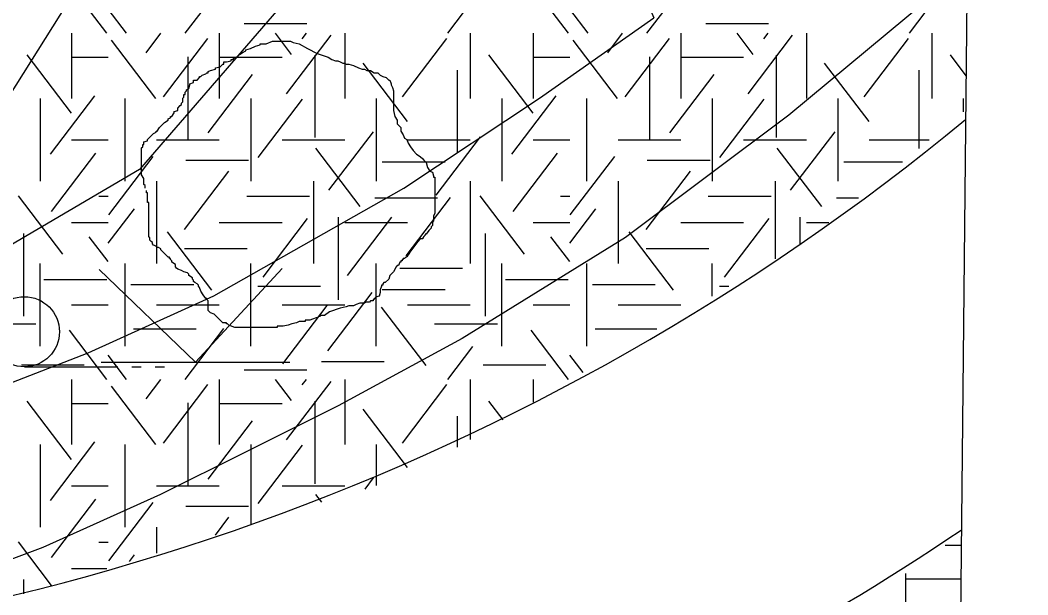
# Model space of a CAD drawing. Extents: x 419101 to 420177, y 4451541 to 4452254.
# Drawn here: x 420151.53 to 420173.1, y 4452098.35 to 4452110.65 of the extents above; entities that cross this region are included whole.
import ezdxf

# ---------------------------------------------------------------- set-up
doc = ezdxf.new("R2010")
doc.units = 0
for name, color, linetype in [('0_ÖNERİ_LEJAND', 7, 'Continuous'), ('3_HALİHAZIR', 7, 'Continuous'), ('Level 10', 7, 'Continuous'), ('Level 3', 7, 'Continuous'), ('Level 41', 7, 'Continuous'), ('Level 62', 7, 'Continuous')]:
    doc.layers.add(name, color=color, linetype=linetype)

msp = doc.modelspace()

# ---------------------------------------------------------------- linework, layer by layer
at = {"layer": '0_ÖNERİ_LEJAND'}
msp.add_lwpolyline([(419108.722, 4452245.778), (420173.096, 4452234.536), (420165.768, 4451540.511), (419101.295, 4451551.753)], close=True, dxfattribs=at)
at = {"layer": '3_HALİHAZIR'}
for p, q in [((420155.285, 4452103.329), (420153.225, 4452105.319)), ((420155.285, 4452103.329), (420157.135, 4452105.339)), ((420151.621, 4452103.233), (420153.621, 4452103.233)), ((420153.265, 4452103.329), (420157.305, 4452103.329)), ((420153.921, 4452103.233), (420154.121, 4452103.233)), ((420154.421, 4452103.233), (420154.621, 4452103.233))]:
    msp.add_line(p, q, dxfattribs=at)
for points in [[(420147.527, 4452101.489), (420147.316, 4452101.621), (420147.195, 4452101.763), (420146.972, 4452102.085), (420146.991, 4452102.188), (420153.765, 4452112.958), (420153.987, 4452113.075), (420154.708, 4452113.071), (420160.274, 4452112.563), (420163.412, 4452112.178), (420164.15, 4452112.003), (420164.49, 4452111.78), (420164.688, 4452111.578), (420164.838, 4452111.335), (420164.867, 4452111.244), (420165.089, 4452110.705)], [(420171.802, 4452111.929), (420170.929, 4452111.069), (420167.981, 4452108.618), (420164.488, 4452106)], [(420147.503, 4452101.48), (420149.969, 4452102.362), (420152.985, 4452103.53), (420155.673, 4452104.751), (420159.742, 4452107.058), (420162.648, 4452108.982), (420165.089, 4452110.705)], [(420164.488, 4452106), (420160.99, 4452103.84), (420158.336, 4452102.394), (420156.338, 4452101.401), (420154.535, 4452100.501), (420152.013, 4452099.366), (420149.879, 4452098.564), (420148.37, 4452098.124), (420147.124, 4452097.819), (420145.458, 4452097.479), (420143.16, 4452097.173), (420141.332, 4452096.943), (420138.406, 4452096.843), (420133.943, 4452097.056), (420125, 4452097.81), (420117.836, 4452098.27), (420108.94, 4452099.003), (420097.238, 4452100.03), (420086.036, 4452100.722), (420072.68, 4452101.567), (420063.155, 4452102.17)]]:
    msp.add_lwpolyline(points, dxfattribs=at)
msp.add_circle((420151.621, 4452103.983), 0.75, dxfattribs=at)
at = {"layer": 'Level 10'}
msp.add_lwpolyline([(420172.015, 4452132.085), (420166.354, 4452121.651), (420154.084, 4452107.454), (420148.992, 4452104.466), (420135.121, 4452100.775), (420128.273, 4452100.775), (420088.864, 4452103.747), (420090.277, 4452157.648), (420080.445, 4452158.44), (420077.635, 4452160.901), (420080.093, 4452171.272), (420094.784, 4452215.574)], dxfattribs=at)
at = {"layer": 'Level 3'}
for points in [[(420156.462, 4452110.046), (420156.566, 4452110.098), (420156.669, 4452110.124), (420156.669, 4452110.15), (420156.695, 4452110.15), (420156.721, 4452110.15), (420156.799, 4452110.15), (420156.929, 4452110.202), (420157.033, 4452110.202), (420157.11, 4452110.202), (420157.162, 4452110.202), (420157.24, 4452110.202), (420157.292, 4452110.202), (420157.318, 4452110.202), (420157.37, 4452110.176), (420157.5, 4452110.15), (420157.681, 4452110.046), (420157.889, 4452109.942), (420158.122, 4452109.864), (420158.2, 4452109.812), (420158.278, 4452109.786), (420158.33, 4452109.786), (420158.382, 4452109.76), (420158.433, 4452109.734), (420158.459, 4452109.734), (420158.511, 4452109.708), (420158.563, 4452109.708), (420158.667, 4452109.682), (420158.771, 4452109.63), (420158.848, 4452109.604), (420158.9, 4452109.604), (420158.952, 4452109.578), (420159.004, 4452109.578), (420159.03, 4452109.578), (420159.108, 4452109.527), (420159.186, 4452109.527), (420159.238, 4452109.475), (420159.289, 4452109.449), (420159.367, 4452109.423), (420159.419, 4452109.371), (420159.445, 4452109.371), (420159.471, 4452109.293), (420159.471, 4452109.267), (420159.497, 4452109.215), (420159.523, 4452109.137), (420159.523, 4452109.111), (420159.523, 4452109.033), (420159.523, 4452108.981), (420159.523, 4452108.903), (420159.523, 4452108.877), (420159.523, 4452108.799), (420159.523, 4452108.722), (420159.549, 4452108.592), (420159.601, 4452108.514), (420159.601, 4452108.436), (420159.679, 4452108.358), (420159.679, 4452108.28), (420159.73, 4452108.202), (420159.756, 4452108.124), (420159.808, 4452108.098), (420159.834, 4452108.02), (420159.886, 4452107.942), (420159.938, 4452107.865), (420160.016, 4452107.787), (420160.094, 4452107.735), (420160.145, 4452107.683), (420160.171, 4452107.657), (420160.223, 4452107.605), (420160.249, 4452107.501), (420160.301, 4452107.423), (420160.353, 4452107.397), (420160.379, 4452107.319), (420160.379, 4452107.293), (420160.405, 4452107.293), (420160.405, 4452107.267), (420160.405, 4452107.241), (420160.405, 4452107.189), (420160.405, 4452107.086), (420160.405, 4452107.034), (420160.405, 4452106.956), (420160.405, 4452106.878), (420160.405, 4452106.8), (420160.405, 4452106.722), (420160.405, 4452106.644), (420160.405, 4452106.592), (420160.405, 4452106.514), (420160.379, 4452106.462), (420160.379, 4452106.358), (420160.353, 4452106.332), (420160.353, 4452106.255), (420160.327, 4452106.229), (420160.327, 4452106.203), (420160.275, 4452106.151), (420160.223, 4452106.073), (420160.197, 4452106.073), (420160.197, 4452106.047), (420160.171, 4452106.021), (420160.145, 4452105.995), (420160.145, 4452105.969), (420160.12, 4452105.969), (420160.094, 4452105.969)], [(420154.205, 4452107.06), (420154.205, 4452107.086), (420154.205, 4452107.111), (420154.179, 4452107.137), (420154.179, 4452107.163), (420154.179, 4452107.189), (420154.179, 4452107.215), (420154.179, 4452107.241), (420154.179, 4452107.267), (420154.127, 4452107.345), (420154.127, 4452107.423), (420154.127, 4452107.449), (420154.127, 4452107.527), (420154.127, 4452107.605), (420154.127, 4452107.631), (420154.127, 4452107.657), (420154.127, 4452107.683), (420154.127, 4452107.709), (420154.127, 4452107.735), (420154.127, 4452107.761), (420154.127, 4452107.787), (420154.127, 4452107.813), (420154.127, 4452107.839), (420154.127, 4452107.917), (420154.153, 4452107.942), (420154.153, 4452107.968), (420154.153, 4452107.994), (420154.179, 4452107.994), (420154.179, 4452108.02), (420154.179, 4452108.046), (420154.257, 4452108.072), (420154.257, 4452108.098), (420154.335, 4452108.176), (420154.387, 4452108.228), (420154.438, 4452108.254), (420154.438, 4452108.28), (420154.464, 4452108.28), (420154.516, 4452108.358), (420154.568, 4452108.41), (420154.62, 4452108.462), (420154.698, 4452108.514), (420154.698, 4452108.54), (420154.75, 4452108.566), (420154.75, 4452108.592), (420154.776, 4452108.592), (420154.828, 4452108.67), (420154.828, 4452108.696), (420154.905, 4452108.722), (420154.905, 4452108.747), (420154.905, 4452108.773), (420154.957, 4452108.825), (420154.983, 4452108.851), (420154.983, 4452108.877), (420155.009, 4452108.903), (420155.009, 4452108.929), (420155.009, 4452108.955), (420155.009, 4452108.981), (420155.035, 4452109.007), (420155.035, 4452109.033), (420155.035, 4452109.059), (420155.061, 4452109.059), (420155.061, 4452109.085), (420155.061, 4452109.111), (420155.087, 4452109.137), (420155.087, 4452109.163), (420155.139, 4452109.189), (420155.165, 4452109.267), (420155.165, 4452109.293), (420155.243, 4452109.319), (420155.243, 4452109.345), (420155.243, 4452109.371), (420155.32, 4452109.371), (420155.372, 4452109.423), (420155.372, 4452109.449), (420155.398, 4452109.449), (420155.424, 4452109.475), (420155.502, 4452109.501), (420155.528, 4452109.527), (420155.554, 4452109.527), (420155.554, 4452109.553), (420155.606, 4452109.578), (420155.71, 4452109.604), (420155.71, 4452109.63), (420155.813, 4452109.656), (420155.865, 4452109.708), (420155.891, 4452109.708), (420155.891, 4452109.734), (420155.891, 4452109.76), (420155.943, 4452109.76), (420156.047, 4452109.786), (420156.047, 4452109.812), (420156.073, 4452109.812), (420156.099, 4452109.812), (420156.099, 4452109.838), (420156.151, 4452109.864), (420156.177, 4452109.864), (420156.228, 4452109.916), (420156.306, 4452109.968), (420156.358, 4452109.994), (420156.358, 4452110.02), (420156.462, 4452110.046)], [(420156.151, 4452104.073), (420156.125, 4452104.073), (420155.995, 4452104.125), (420155.969, 4452104.151), (420155.943, 4452104.151), (420155.943, 4452104.177), (420155.865, 4452104.177), (420155.813, 4452104.229), (420155.736, 4452104.307), (420155.684, 4452104.359), (420155.606, 4452104.385), (420155.58, 4452104.411), (420155.554, 4452104.437), (420155.554, 4452104.463), (420155.554, 4452104.541), (420155.554, 4452104.619), (420155.554, 4452104.644), (420155.528, 4452104.67), (420155.528, 4452104.696), (420155.502, 4452104.696), (420155.45, 4452104.774), (420155.398, 4452104.852), (420155.372, 4452104.93), (420155.346, 4452104.956), (420155.346, 4452104.982), (420155.32, 4452105.008), (420155.269, 4452105.034), (420155.243, 4452105.06), (420155.243, 4452105.086), (420155.217, 4452105.112), (420155.217, 4452105.138), (420155.139, 4452105.19), (420155.139, 4452105.216), (420155.113, 4452105.242), (420155.035, 4452105.268), (420154.983, 4452105.294), (420154.905, 4452105.32), (420154.879, 4452105.346), (420154.854, 4452105.372), (420154.854, 4452105.398), (420154.854, 4452105.424), (420154.776, 4452105.475), (420154.776, 4452105.501), (420154.75, 4452105.527), (420154.75, 4452105.553), (420154.724, 4452105.553), (420154.724, 4452105.579), (420154.698, 4452105.579), (420154.672, 4452105.605), (420154.646, 4452105.631), (420154.62, 4452105.657), (420154.594, 4452105.683), (420154.568, 4452105.709), (420154.542, 4452105.735), (420154.542, 4452105.761), (420154.49, 4452105.787), (420154.464, 4452105.787), (420154.438, 4452105.813), (420154.387, 4452105.839), (420154.361, 4452105.865), (420154.361, 4452105.891), (420154.335, 4452105.917), (420154.309, 4452105.943), (420154.309, 4452105.969), (420154.309, 4452105.995), (420154.283, 4452106.021), (420154.283, 4452106.047), (420154.283, 4452106.073), (420154.283, 4452106.151), (420154.283, 4452106.203), (420154.283, 4452106.229), (420154.283, 4452106.255), (420154.283, 4452106.28), (420154.283, 4452106.306), (420154.283, 4452106.332), (420154.283, 4452106.358), (420154.283, 4452106.384), (420154.283, 4452106.41), (420154.283, 4452106.436), (420154.283, 4452106.462), (420154.283, 4452106.488), (420154.283, 4452106.514), (420154.283, 4452106.54), (420154.283, 4452106.566), (420154.283, 4452106.592), (420154.283, 4452106.618), (420154.283, 4452106.696), (420154.283, 4452106.722), (420154.283, 4452106.748), (420154.257, 4452106.748), (420154.257, 4452106.774), (420154.257, 4452106.8), (420154.257, 4452106.826), (420154.257, 4452106.852), (420154.257, 4452106.878), (420154.257, 4452106.904), (420154.257, 4452106.93), (420154.257, 4452106.956), (420154.231, 4452106.956), (420154.231, 4452106.982), (420154.231, 4452107.008)], [(420160.094, 4452105.969), (420160.042, 4452105.917), (420159.886, 4452105.709), (420159.834, 4452105.631), (420159.808, 4452105.579), (420159.782, 4452105.579), (420159.756, 4452105.553), (420159.73, 4452105.553), (420159.73, 4452105.527), (420159.704, 4452105.527), (420159.704, 4452105.501), (420159.679, 4452105.501), (420159.679, 4452105.475), (420159.653, 4452105.475), (420159.627, 4452105.398), (420159.601, 4452105.398), (420159.575, 4452105.372), (420159.523, 4452105.268), (420159.445, 4452105.19), (420159.419, 4452105.112), (420159.341, 4452105.034), (420159.315, 4452105.034), (420159.289, 4452105.008), (420159.289, 4452104.982), (420159.263, 4452104.982), (420159.263, 4452104.956), (420159.238, 4452104.878), (420159.238, 4452104.826), (420159.212, 4452104.748), (420159.134, 4452104.722), (420159.134, 4452104.696), (420159.108, 4452104.696), (420159.108, 4452104.67), (420159.082, 4452104.67), (420159.082, 4452104.644), (420159.056, 4452104.644), (420159.03, 4452104.644), (420159.004, 4452104.619), (420158.978, 4452104.619), (420158.952, 4452104.619), (420158.926, 4452104.619), (420158.9, 4452104.593), (420158.874, 4452104.593), (420158.848, 4452104.593), (420158.822, 4452104.593), (420158.797, 4452104.593), (420158.719, 4452104.567), (420158.667, 4452104.541), (420158.589, 4452104.541), (420158.563, 4452104.541), (420158.511, 4452104.515), (420158.382, 4452104.489), (420158.148, 4452104.411), (420158.044, 4452104.333), (420157.966, 4452104.333), (420157.941, 4452104.307), (420157.915, 4452104.307), (420157.889, 4452104.281), (420157.863, 4452104.281), (420157.785, 4452104.255), (420157.733, 4452104.229), (420157.707, 4452104.229), (420157.681, 4452104.229), (420157.655, 4452104.229), (420157.629, 4452104.229), (420157.629, 4452104.203), (420157.603, 4452104.203), (420157.577, 4452104.203), (420157.5, 4452104.203), (420157.448, 4452104.177), (420157.344, 4452104.151), (420157.266, 4452104.125), (420157.162, 4452104.099), (420157.11, 4452104.099), (420157.084, 4452104.099), (420157.059, 4452104.099), (420157.033, 4452104.099), (420157.033, 4452104.073), (420157.007, 4452104.073), (420156.981, 4452104.073), (420156.955, 4452104.073), (420156.929, 4452104.073), (420156.903, 4452104.073), (420156.877, 4452104.073), (420156.851, 4452104.073), (420156.825, 4452104.073), (420156.799, 4452104.073), (420156.721, 4452104.073), (420156.669, 4452104.073), (420156.592, 4452104.073), (420156.54, 4452104.073), (420156.514, 4452104.073), (420156.488, 4452104.073), (420156.436, 4452104.073), (420156.358, 4452104.073), (420156.332, 4452104.073), (420156.28, 4452104.073), (420156.254, 4452104.073), (420156.202, 4452104.073), (420156.177, 4452104.073), (420156.151, 4452104.073)]]:
    msp.add_lwpolyline(points, dxfattribs=at)
at = {"layer": 'Level 41'}
for p, q in [((420153.387, 4452110.373), (420152.585, 4452111.429)), ((420155.063, 4452110.373), (420155.892, 4452111.464)), ((420163.266, 4452110.373), (420162.464, 4452111.429)), ((420164.942, 4452110.373), (420165.771, 4452111.464)), ((420160.683, 4452110.373), (420161.22, 4452111.079)), ((420170.562, 4452110.373), (420171.099, 4452111.079)), ((420153.81, 4452110.373), (420153.416, 4452110.891)), ((420163.689, 4452110.373), (420163.295, 4452110.891)), ((420156.325, 4452110.579), (420157.668, 4452110.579)), ((420166.204, 4452110.579), (420167.547, 4452110.579)), ((420152.628, 4452110.373), (420152.628, 4452108.975)), ((420152.628, 4452110.373), (420152.628, 4452108.975)), ((420154.226, 4452109.956), (420154.543, 4452110.373)), ((420155.792, 4452110.373), (420155.792, 4452108.975)), ((420157.341, 4452109.921), (420156.997, 4452110.373)), ((420157.567, 4452110.253), (420157.658, 4452110.373)), ((420158.478, 4452110.373), (420158.478, 4452108.975)), ((420161.164, 4452110.373), (420161.164, 4452108.975)), ((420162.507, 4452110.373), (420162.507, 4452108.975)), ((420162.507, 4452110.373), (420162.507, 4452108.975)), ((420164.105, 4452109.956), (420164.422, 4452110.373)), ((420165.671, 4452110.373), (420165.671, 4452108.975)), ((420167.22, 4452109.921), (420166.876, 4452110.373)), ((420167.446, 4452110.253), (420167.537, 4452110.373)), ((420168.357, 4452110.373), (420168.357, 4452108.975)), ((420171.043, 4452110.373), (420171.043, 4452108.975)), ((420154.437, 4452108.975), (420153.488, 4452110.225)), ((420154.597, 4452109.01), (420155.546, 4452110.26)), ((420157.234, 4452109.079), (420158.184, 4452110.329)), ((420159.711, 4452109.01), (420160.66, 4452110.26)), ((420164.316, 4452108.975), (420163.367, 4452110.225)), ((420164.476, 4452109.01), (420165.425, 4452110.26)), ((420167.113, 4452109.079), (420168.063, 4452110.329)), ((420169.59, 4452109.01), (420170.539, 4452110.26)), ((420152.629, 4452108.659), (420151.68, 4452109.908)), ((420152.628, 4452109.859), (420153.416, 4452109.859)), ((420155.117, 4452109.871), (420155.117, 4452108.104)), ((420155.792, 4452109.859), (420157.135, 4452109.859)), ((420157.834, 4452109.906), (420157.834, 4452108.139)), ((420159.818, 4452108.484), (420158.869, 4452109.733)), ((420162.508, 4452108.659), (420161.559, 4452109.908)), ((420162.507, 4452109.859), (420163.295, 4452109.859)), ((420164.996, 4452109.871), (420164.996, 4452108.104)), ((420165.671, 4452109.859), (420167.014, 4452109.859)), ((420167.713, 4452109.906), (420167.713, 4452108.139)), ((420169.697, 4452108.484), (420168.748, 4452109.733)), ((420171.776, 4452109.464), (420171.438, 4452109.908)), ((420155.557, 4452108.238), (420156.506, 4452109.488)), ((420160.882, 4452109.585), (420160.882, 4452107.818)), ((420165.436, 4452108.238), (420166.385, 4452109.488)), ((420170.761, 4452109.585), (420170.761, 4452107.908)), ((420151.957, 4452108.975), (420151.957, 4452107.208)), ((420151.957, 4452108.975), (420151.957, 4452107.208)), ((420152.177, 4452107.782), (420153.126, 4452109.032)), ((420153.778, 4452107.208), (420153.778, 4452108.975)), ((420156.464, 4452108.975), (420156.464, 4452107.208)), ((420156.623, 4452107.713), (420157.572, 4452108.963)), ((420159.15, 4452108.975), (420159.15, 4452107.208)), ((420161.836, 4452108.975), (420161.836, 4452107.208)), ((420161.836, 4452108.975), (420161.836, 4452107.208)), ((420162.056, 4452107.782), (420163.005, 4452109.032)), ((420163.657, 4452107.208), (420163.657, 4452108.975)), ((420166.343, 4452108.975), (420166.343, 4452107.208)), ((420166.502, 4452107.713), (420167.451, 4452108.963)), ((420169.029, 4452108.975), (420169.029, 4452107.208)), ((420171.715, 4452108.975), (420171.715, 4452108.693)), ((420171.715, 4452108.975), (420171.715, 4452108.693)), ((420158.14, 4452107.012), (420159.091, 4452108.261)), ((420168.019, 4452107.012), (420168.97, 4452108.261)), ((420152.628, 4452108.091), (420153.416, 4452108.091)), ((420154.449, 4452108.091), (420155.792, 4452108.091)), ((420157.135, 4452108.091), (420158.478, 4452108.091)), ((420159.821, 4452108.091), (420161.164, 4452108.091)), ((420160.431, 4452106.907), (420161.38, 4452108.157)), ((420162.507, 4452108.091), (420163.295, 4452108.091)), ((420164.328, 4452108.091), (420165.671, 4452108.091)), ((420167.014, 4452108.091), (420168.357, 4452108.091)), ((420169.7, 4452108.091), (420170.983, 4452108.091)), ((420152.203, 4452106.556), (420153.153, 4452107.805)), ((420158.806, 4452106.662), (420157.856, 4452107.911)), ((420162.082, 4452106.556), (420163.032, 4452107.805)), ((420168.685, 4452106.662), (420167.735, 4452107.911)), ((420153.426, 4452106.487), (420154.375, 4452107.736)), ((420155.073, 4452107.657), (420156.416, 4452107.657)), ((420159.281, 4452107.621), (420160.624, 4452107.621)), ((420163.305, 4452106.487), (420164.254, 4452107.736)), ((420164.952, 4452107.657), (420166.295, 4452107.657)), ((420169.16, 4452107.621), (420170.411, 4452107.621)), ((420155.051, 4452106.17), (420156, 4452107.42)), ((420164.93, 4452106.17), (420165.879, 4452107.42)), ((420154.449, 4452107.208), (420154.449, 4452105.441)), ((420157.807, 4452107.208), (420157.807, 4452105.441)), ((420161.164, 4452107.208), (420161.164, 4452105.441)), ((420164.328, 4452107.208), (420164.328, 4452105.441)), ((420167.686, 4452107.208), (420167.686, 4452105.543)), ((420152.442, 4452105.644), (420151.493, 4452106.893)), ((420162.321, 4452105.644), (420161.372, 4452106.893)), ((420153.212, 4452106.884), (420153.416, 4452106.884)), ((420156.379, 4452106.884), (420157.722, 4452106.884)), ((420159.121, 4452106.851), (420160.464, 4452106.851)), ((420159.791, 4452105.61), (420160.741, 4452106.86)), ((420163.091, 4452106.884), (420163.295, 4452106.884)), ((420166.258, 4452106.884), (420167.601, 4452106.884)), ((420169, 4452106.851), (420169.475, 4452106.851)), ((420153.416, 4452105.878), (420153.975, 4452106.614)), ((420163.295, 4452105.878), (420163.854, 4452106.614)), ((420152.628, 4452106.324), (420153.416, 4452106.324)), ((420155.792, 4452106.324), (420157.135, 4452106.324)), ((420156.728, 4452105.154), (420157.678, 4452106.404)), ((420158.339, 4452106.436), (420158.339, 4452104.668)), ((420158.478, 4452106.324), (420159.821, 4452106.324)), ((420158.539, 4452105.19), (420159.488, 4452106.439)), ((420162.507, 4452106.324), (420163.295, 4452106.324)), ((420165.671, 4452106.324), (420167.014, 4452106.324)), ((420166.607, 4452105.154), (420167.557, 4452106.404)), ((420168.218, 4452106.436), (420168.218, 4452105.859)), ((420168.357, 4452106.324), (420168.834, 4452106.324)), ((420151.603, 4452106.086), (420151.603, 4452104.318)), ((420155.636, 4452104.873), (420154.687, 4452106.123)), ((420161.482, 4452106.086), (420161.482, 4452104.318)), ((420165.515, 4452104.873), (420164.566, 4452106.123)), ((420153.416, 4452105.484), (420153.01, 4452106.018)), ((420163.295, 4452105.484), (420162.889, 4452106.018)), ((420155.046, 4452105.764), (420156.389, 4452105.764)), ((420164.925, 4452105.764), (420166.268, 4452105.764)), ((420151.957, 4452103.673), (420151.957, 4452105.441)), ((420153.778, 4452103.673), (420153.778, 4452105.441)), ((420156.464, 4452103.673), (420156.464, 4452105.441)), ((420159.15, 4452103.673), (420159.15, 4452105.441)), ((420161.836, 4452103.673), (420161.836, 4452105.441)), ((420163.657, 4452103.673), (420163.657, 4452105.441)), ((420166.343, 4452104.748), (420166.343, 4452105.441)), ((420159.655, 4452105.343), (420160.998, 4452105.343)), ((420152.039, 4452105.098), (420153.382, 4452105.098)), ((420153.901, 4452104.992), (420155.244, 4452104.992)), ((420156.618, 4452104.958), (420157.961, 4452104.958)), ((420161.918, 4452105.098), (420163.261, 4452105.098)), ((420163.78, 4452104.992), (420165.123, 4452104.992)), ((420166.497, 4452104.958), (420166.698, 4452104.958)), ((420158.114, 4452103.576), (420159.063, 4452104.826)), ((420159.281, 4452104.887), (420160.624, 4452104.887)), ((420152.628, 4452104.557), (420153.416, 4452104.557)), ((420154.449, 4452104.557), (420155.792, 4452104.557)), ((420157.135, 4452104.557), (420158.478, 4452104.557)), ((420157.154, 4452103.297), (420158.103, 4452104.546)), ((420159.821, 4452104.557), (420161.164, 4452104.557)), ((420162.507, 4452104.557), (420163.295, 4452104.557)), ((420164.328, 4452104.557), (420165.671, 4452104.557)), ((420160.217, 4452103.262), (420159.267, 4452104.511)), ((420150.521, 4452104.15), (420151.864, 4452104.15)), ((420160.4, 4452104.15), (420161.743, 4452104.15)), ((420153.387, 4452102.964), (420152.585, 4452104.02)), ((420153.955, 4452104.046), (420155.297, 4452104.046)), ((420155.063, 4452102.964), (420155.892, 4452104.055)), ((420163.266, 4452102.964), (420162.464, 4452104.02)), ((420163.834, 4452104.046), (420165.159, 4452104.046)), ((420160.683, 4452102.964), (420161.22, 4452103.67)), ((420153.81, 4452102.964), (420153.416, 4452103.482)), ((420163.579, 4452103.109), (420163.295, 4452103.482)), ((420151.56, 4452103.276), (420152.903, 4452103.276)), ((420157.977, 4452103.345), (420159.32, 4452103.345)), ((420161.439, 4452103.276), (420162.782, 4452103.276)), ((420156.325, 4452103.17), (420157.668, 4452103.17)), ((420152.628, 4452102.964), (420152.628, 4452101.566)), ((420152.628, 4452102.964), (420152.628, 4452101.566)), ((420154.437, 4452101.566), (420153.488, 4452102.816)), ((420154.226, 4452102.547), (420154.543, 4452102.964)), ((420154.597, 4452101.601), (420155.546, 4452102.851)), ((420155.792, 4452102.964), (420155.792, 4452101.566)), ((420157.341, 4452102.512), (420156.997, 4452102.964)), ((420157.234, 4452101.67), (420158.184, 4452102.92)), ((420157.567, 4452102.844), (420157.658, 4452102.964)), ((420158.478, 4452102.964), (420158.478, 4452101.566)), ((420159.711, 4452101.601), (420160.66, 4452102.851)), ((420161.164, 4452102.964), (420161.164, 4452101.678)), ((420162.507, 4452102.964), (420162.507, 4452102.474)), ((420162.507, 4452102.964), (420162.507, 4452102.474)), ((420152.629, 4452101.25), (420151.68, 4452102.499)), ((420152.628, 4452102.45), (420153.416, 4452102.45)), ((420155.117, 4452102.462), (420155.117, 4452100.695)), ((420155.792, 4452102.45), (420157.135, 4452102.45)), ((420157.834, 4452102.497), (420157.834, 4452100.73)), ((420161.866, 4452102.094), (420161.559, 4452102.499)), ((420159.818, 4452101.075), (420158.869, 4452102.324)), ((420160.882, 4452102.176), (420160.882, 4452101.511)), ((420155.557, 4452100.829), (420156.506, 4452102.079)), ((420151.957, 4452101.566), (420151.957, 4452099.799)), ((420151.957, 4452101.566), (420151.957, 4452099.799)), ((420152.177, 4452100.373), (420153.126, 4452101.623)), ((420153.778, 4452099.799), (420153.778, 4452101.566)), ((420156.464, 4452101.566), (420156.464, 4452099.862)), ((420156.623, 4452100.304), (420157.572, 4452101.554)), ((420159.15, 4452101.566), (420159.15, 4452100.689)), ((420152.628, 4452100.682), (420153.416, 4452100.682)), ((420154.449, 4452100.682), (420155.792, 4452100.682)), ((420157.135, 4452100.682), (420158.478, 4452100.682)), ((420158.911, 4452100.615), (420159.091, 4452100.852)), ((420157.986, 4452100.331), (420157.856, 4452100.502)), ((420152.203, 4452099.147), (420153.153, 4452100.396)), ((420153.426, 4452099.078), (420154.375, 4452100.327)), ((420155.073, 4452100.248), (420156.416, 4452100.248)), ((420155.711, 4452099.631), (420156, 4452100.011)), ((420154.449, 4452099.799), (420154.449, 4452099.242)), ((420152.202, 4452098.551), (420151.493, 4452099.484)), ((420153.212, 4452099.475), (420153.416, 4452099.475)), ((420171.325, 4452099.414), (420171.67, 4452099.414)), ((420153.868, 4452099.064), (420153.975, 4452099.205)), ((420152.628, 4452098.915), (420153.385, 4452098.915)), ((420170.477, 4452098.808), (420170.477, 4452097.81)), ((420151.603, 4452098.677), (420151.603, 4452098.374)), ((420170.477, 4452098.694), (420171.662, 4452098.694))]:
    msp.add_line(p, q, dxfattribs=at)
at = {"layer": 'Level 62'}
for radius, start, end in [(50.784, 269.9841, 309.5217), (57.784, 280.54612, 303.89514)]:
    msp.add_arc((420139.448, 4452147.701), radius, start, end, dxfattribs=at)

doc.saveas('drawing.dxf')
